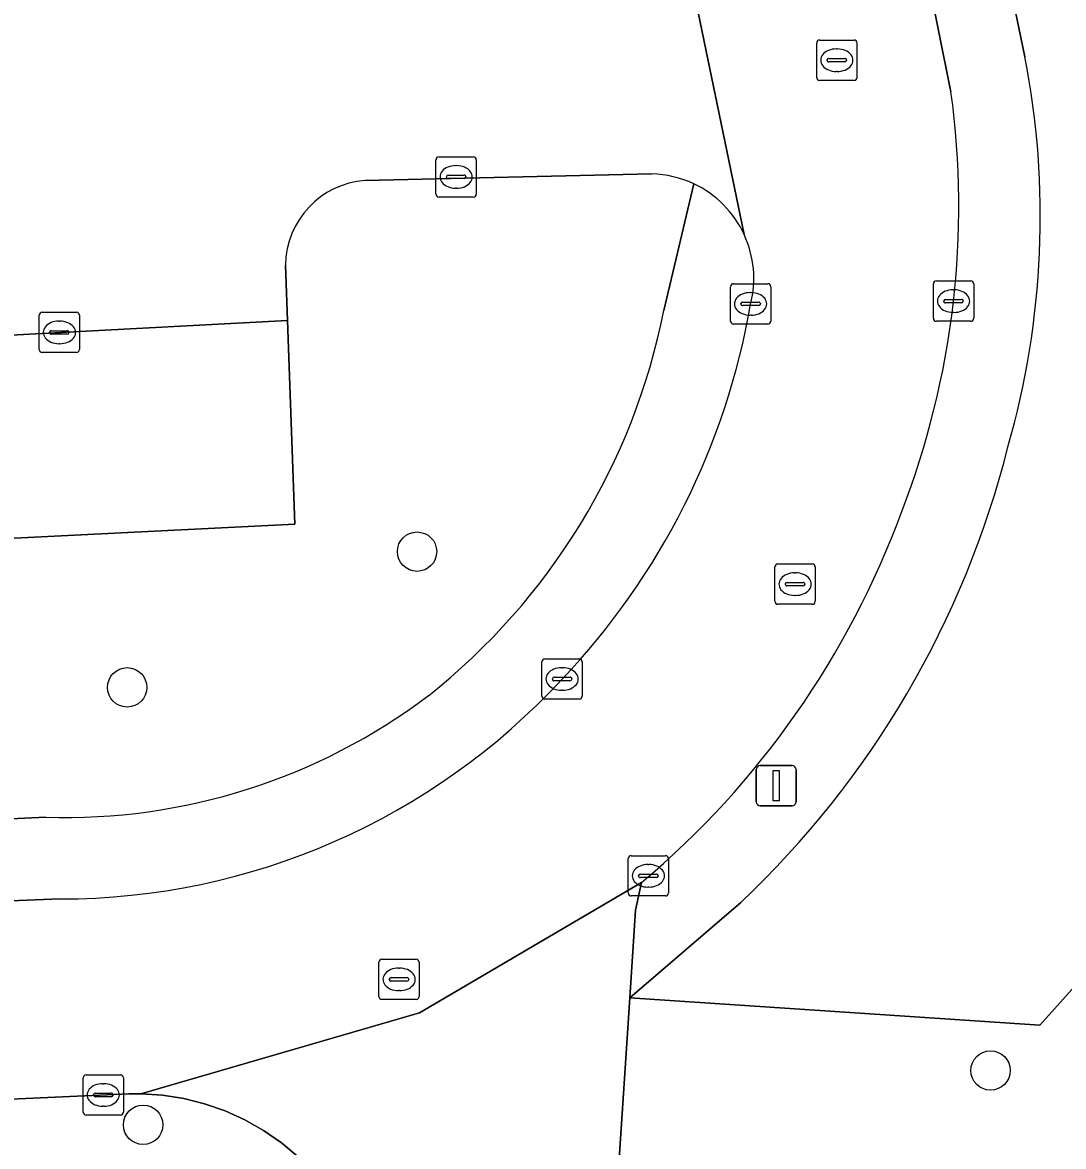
# Model space of a CAD drawing. Extents: x 161084 to 161928, y 385354 to 386522.
# Drawn here: x 161851.62 to 161877.47, y 386261.98 to 386289.88 of the extents above; entities that cross this region are included whole.
import ezdxf

# ---------------------------------------------------------------- set-up
doc = ezdxf.new("R2010")
doc.units = 0
for name, color, linetype in [('IMGEO_Berm_groen', 7, 'Continuous'), ('IMGEO_Boom', 7, 'Continuous'), ('IMGEO_Groenvoorziening', 7, 'Continuous'), ('IMGEO_Kolk', 7, 'Continuous'), ('IMGEO_Lichtmast', 7, 'Continuous'), ('IMGEO_Parkeervlak_open', 7, 'Continuous'), ('IMGEO_Rijbaan_lokaal_open', 7, 'Continuous'), ('IMGEO_Rioolput', 7, 'Continuous'), ('IMGEO_Voetpad_open', 7, 'Continuous')]:
    doc.layers.add(name, color=color, linetype=linetype)

msp = doc.modelspace()

# ---------------------------------------------------------------- linework, layer by layer
at = {"layer": 'IMGEO_Berm_groen'}
msp.add_lwpolyline([(161868.255, 386331.38), (161869.478, 386330.517), (161875.553, 386334.631), (161876.952, 386335.343), (161878.727, 386335.751), (161880.763, 386335.972), (161882.62, 386335.465), (161884.182, 386334.844), (161885.27, 386334.206), (161886.309, 386333.331), (161887.151, 386331.956), (161887.895, 386330.255), (161888.267, 386329.079), (161885.024, 386274.062), (161876.881, 386264.995), (161866.703, 386265.668), (161865.831, 386252.535)], dxfattribs=at)
at = {"layer": 'IMGEO_Boom'}
for centre in [(161861.419, 386276.746), (161854.222, 386273.378), (161875.661, 386263.866), (161854.617, 386262.518)]:
    msp.add_circle(centre, 0.489, dxfattribs=at)
at = {"layer": 'IMGEO_Groenvoorziening'}
for points in [[(161869.458, 386268.037), (161866.703, 386265.668), (161876.881, 386264.995), (161885.024, 386274.062), (161888.267, 386329.079), (161887.895, 386330.255), (161887.151, 386331.956), (161886.309, 386333.331), (161885.27, 386334.206), (161884.182, 386334.844), (161882.62, 386335.465), (161880.763, 386335.972), (161878.727, 386335.751), (161876.952, 386335.343), (161875.553, 386334.631), (161869.478, 386330.517)], [(161876.127, 386290.878), (161876.512, 386289.031)], [(161867.25, 386286.129), (161860.125, 386285.963)], [(161867.547, 386282.732), (161868.293, 386285.881)], [(161858.152, 386283.857), (161858.201, 386282.486), (161858.381, 386277.429), (161846.61, 386276.843), (161846.69, 386273.859), (161846.796, 386269.895), (161852.206, 386270.153)]]:
    msp.add_lwpolyline(points, dxfattribs=at)
for centre, radius, start, end in [((161856.165, 386285.067), 20.73, 343.9945, 11.0249), ((161860.293, 386283.829), 2.141, 94.4942, 179.2408), ((161867.114, 386283.24), 2.892, 65.945, 87.3047), ((161851.628, 386285.897), 16.231, 308.3663, 348.7557), ((161853.359, 386285.077), 23.443, 313.3745, 345.8623), ((161852.676, 386285.122), 14.976, 268.2008, 307.0616)]:
    msp.add_arc(centre, radius, start, end, dxfattribs=at)
at = {"layer": 'IMGEO_Kolk'}
for p, q in [((161861.89, 386285.623), (161861.89, 386286.475)), ((161861.965, 386286.549), (161862.817, 386286.549)), ((161862.891, 386286.475), (161862.891, 386285.623)), ((161862.378, 386286.329), (161862.403, 386286.329)), ((161862.149, 386286.043), (161862.149, 386286.055)), ((161862.587, 386286.006), (161862.189, 386286.006)), ((161862.192, 386286.092), (161862.59, 386286.092)), ((161862.633, 386286.055), (161862.633, 386286.043)), ((161862.401, 386285.769), (161862.376, 386285.769)), ((161862.817, 386285.549), (161861.965, 386285.549)), ((161869.276, 386283.397), (161870.128, 386283.397)), ((161874.24, 386282.54), (161874.24, 386283.392)), ((161874.315, 386283.466), (161875.167, 386283.466)), ((161875.241, 386283.392), (161875.241, 386282.54)), ((161869.201, 386282.471), (161869.201, 386283.323)), ((161869.689, 386283.177), (161869.714, 386283.177)), ((161870.202, 386283.323), (161870.202, 386282.471)), ((161874.728, 386283.246), (161874.753, 386283.246)), ((161869.46, 386282.891), (161869.46, 386282.903)), ((161869.898, 386282.854), (161869.5, 386282.854)), ((161869.503, 386282.94), (161869.901, 386282.94)), ((161869.944, 386282.903), (161869.944, 386282.891)), ((161874.499, 386282.96), (161874.499, 386282.972)), ((161874.937, 386282.923), (161874.539, 386282.923)), ((161874.542, 386283.009), (161874.94, 386283.009)), ((161874.983, 386282.972), (161874.983, 386282.96)), ((161852.038, 386281.763), (161852.038, 386282.615)), ((161852.113, 386282.689), (161852.965, 386282.689)), ((161853.039, 386282.615), (161853.039, 386281.763)), ((161869.712, 386282.617), (161869.687, 386282.617)), ((161874.751, 386282.686), (161874.726, 386282.686)), ((161852.526, 386282.469), (161852.551, 386282.469)), ((161870.128, 386282.397), (161869.276, 386282.397)), ((161875.167, 386282.466), (161874.315, 386282.466)), ((161852.297, 386282.183), (161852.297, 386282.195)), ((161852.735, 386282.146), (161852.337, 386282.146)), ((161852.34, 386282.232), (161852.738, 386282.232)), ((161852.781, 386282.195), (161852.781, 386282.183)), ((161852.549, 386281.909), (161852.524, 386281.909)), ((161852.965, 386281.689), (161852.113, 386281.689)), ((161864.52, 386273.159), (161864.52, 386274.011)), ((161864.595, 386274.085), (161865.447, 386274.085)), ((161865.521, 386274.011), (161865.521, 386273.159)), ((161864.822, 386273.628), (161865.22, 386273.628)), ((161865.008, 386273.865), (161865.033, 386273.865)), ((161864.779, 386273.579), (161864.779, 386273.591)), ((161865.217, 386273.542), (161864.819, 386273.542)), ((161865.263, 386273.591), (161865.263, 386273.579)), ((161865.447, 386273.085), (161864.595, 386273.085)), ((161865.031, 386273.305), (161865.006, 386273.305)), ((161866.737, 386269.199), (161867.589, 386269.199)), ((161866.662, 386268.273), (161866.662, 386269.125)), ((161867.15, 386268.979), (161867.175, 386268.979)), ((161867.663, 386269.125), (161867.663, 386268.273)), ((161866.921, 386268.693), (161866.921, 386268.705)), ((161867.359, 386268.656), (161866.961, 386268.656)), ((161866.964, 386268.742), (161867.362, 386268.742)), ((161867.405, 386268.705), (161867.405, 386268.693)), ((161867.173, 386268.419), (161867.148, 386268.419)), ((161867.589, 386268.199), (161866.737, 386268.199)), ((161853.128, 386262.833), (161853.128, 386263.685)), ((161853.203, 386263.759), (161854.055, 386263.759)), ((161854.129, 386263.685), (161854.129, 386262.833)), ((161853.43, 386263.302), (161853.828, 386263.302)), ((161853.616, 386263.539), (161853.641, 386263.539)), ((161853.387, 386263.253), (161853.387, 386263.265)), ((161853.825, 386263.216), (161853.427, 386263.216)), ((161853.871, 386263.265), (161853.871, 386263.253)), ((161854.055, 386262.759), (161853.203, 386262.759)), ((161853.639, 386262.979), (161853.614, 386262.979))]:
    msp.add_line(p, q, dxfattribs=at)
for points in [[(161861.89, 386285.623), (161861.89, 386286.475)], [(161861.965, 386286.549), (161862.817, 386286.549)], [(161862.891, 386286.475), (161862.891, 386285.623)], [(161862.817, 386285.549), (161861.965, 386285.549)], [(161869.276, 386283.397), (161870.128, 386283.397)], [(161874.24, 386282.54), (161874.24, 386283.392)], [(161874.315, 386283.466), (161875.167, 386283.466)], [(161875.241, 386283.392), (161875.241, 386282.54)], [(161869.201, 386282.471), (161869.201, 386283.323)], [(161870.202, 386283.323), (161870.202, 386282.471)], [(161852.038, 386281.763), (161852.038, 386282.615)], [(161852.113, 386282.689), (161852.965, 386282.689)], [(161853.039, 386282.615), (161853.039, 386281.763)], [(161870.128, 386282.397), (161869.276, 386282.397)], [(161875.167, 386282.466), (161874.315, 386282.466)], [(161852.965, 386281.689), (161852.113, 386281.689)], [(161864.52, 386273.159), (161864.52, 386274.011)], [(161864.595, 386274.085), (161865.447, 386274.085)], [(161865.521, 386274.011), (161865.521, 386273.159)], [(161865.447, 386273.085), (161864.595, 386273.085)], [(161866.737, 386269.199), (161867.589, 386269.199)], [(161866.662, 386268.273), (161866.662, 386269.125)], [(161867.663, 386269.125), (161867.663, 386268.273)], [(161867.589, 386268.199), (161866.737, 386268.199)], [(161853.128, 386262.833), (161853.128, 386263.685)], [(161853.203, 386263.759), (161854.055, 386263.759)], [(161854.129, 386263.685), (161854.129, 386262.833)], [(161854.055, 386262.759), (161853.203, 386262.759)]]:
    msp.add_lwpolyline(points, dxfattribs=at)
for centre, radius, start, end in [((161861.967, 386286.473), 0.0765, 91.552, 178.448), ((161861.967, 386286.473), 0.0765, 91.552, 178.448), ((161862.815, 386286.473), 0.0765, 1.552, 88.448), ((161862.815, 386286.473), 0.0765, 1.552, 88.448), ((161862.189, 386286.052), 0.0403, 85.8775, 175.7526), ((161862.186, 386286.042), 0.0366, 178.938, 274.7102), ((161862.59, 386286.049), 0.043, 264.8664, 352.4533), ((161862.594, 386286.054), 0.0386, 1.7309, 96.639), ((161861.967, 386285.625), 0.0765, 181.552, 268.448), ((161861.967, 386285.625), 0.0765, 181.552, 268.448), ((161862.815, 386285.625), 0.0765, 271.552, 358.448), ((161862.815, 386285.625), 0.0765, 271.552, 358.448), ((161869.278, 386283.321), 0.0765, 91.552, 178.448), ((161869.278, 386283.321), 0.0765, 91.552, 178.448), ((161870.126, 386283.321), 0.0765, 1.552, 88.448), ((161870.126, 386283.321), 0.0765, 1.552, 88.448), ((161874.317, 386283.39), 0.0765, 91.552, 178.448), ((161874.317, 386283.39), 0.0765, 91.552, 178.448), ((161875.165, 386283.39), 0.0765, 1.552, 88.448), ((161875.165, 386283.39), 0.0765, 1.552, 88.448), ((161869.5, 386282.9), 0.0403, 85.8775, 175.7526), ((161869.497, 386282.89), 0.0366, 178.938, 274.7102), ((161869.901, 386282.897), 0.043, 264.8664, 352.4533), ((161869.905, 386282.902), 0.0386, 1.7309, 96.639), ((161874.539, 386282.969), 0.0403, 85.8775, 175.7526), ((161874.536, 386282.959), 0.0366, 178.938, 274.7102), ((161874.94, 386282.966), 0.043, 264.8664, 352.4533), ((161874.944, 386282.971), 0.0386, 1.7309, 96.639), ((161852.115, 386282.613), 0.0765, 91.552, 178.448), ((161852.115, 386282.613), 0.0765, 91.552, 178.448), ((161852.963, 386282.613), 0.0765, 1.552, 88.448), ((161852.963, 386282.613), 0.0765, 1.552, 88.448), ((161874.317, 386282.542), 0.0765, 181.552, 268.448), ((161874.317, 386282.542), 0.0765, 181.552, 268.448), ((161875.165, 386282.542), 0.0765, 271.552, 358.448), ((161875.165, 386282.542), 0.0765, 271.552, 358.448), ((161869.278, 386282.473), 0.0765, 181.552, 268.448), ((161869.278, 386282.473), 0.0765, 181.552, 268.448), ((161870.126, 386282.473), 0.0765, 271.552, 358.448), ((161870.126, 386282.473), 0.0765, 271.552, 358.448), ((161852.337, 386282.192), 0.0403, 85.8775, 175.7526), ((161852.334, 386282.182), 0.0366, 178.938, 274.7102), ((161852.738, 386282.189), 0.043, 264.8664, 352.4533), ((161852.742, 386282.194), 0.0386, 1.7309, 96.639), ((161852.115, 386281.765), 0.0765, 181.552, 268.448), ((161852.115, 386281.765), 0.0765, 181.552, 268.448), ((161852.963, 386281.765), 0.0765, 271.552, 358.448), ((161852.963, 386281.765), 0.0765, 271.552, 358.448), ((161864.597, 386274.009), 0.0765, 91.552, 178.448), ((161864.597, 386274.009), 0.0765, 91.552, 178.448), ((161865.445, 386274.009), 0.0765, 1.552, 88.448), ((161865.445, 386274.009), 0.0765, 1.552, 88.448), ((161864.819, 386273.588), 0.0403, 85.8775, 175.7526), ((161865.224, 386273.59), 0.0386, 1.7309, 96.639), ((161864.816, 386273.578), 0.0366, 178.938, 274.7102), ((161865.22, 386273.585), 0.043, 264.8664, 352.4533), ((161864.597, 386273.161), 0.0765, 181.552, 268.448), ((161864.597, 386273.161), 0.0765, 181.552, 268.448), ((161865.445, 386273.161), 0.0765, 271.552, 358.448), ((161865.445, 386273.161), 0.0765, 271.552, 358.448), ((161866.739, 386269.123), 0.0765, 91.552, 178.448), ((161866.739, 386269.123), 0.0765, 91.552, 178.448), ((161867.587, 386269.123), 0.0765, 1.552, 88.448), ((161867.587, 386269.123), 0.0765, 1.552, 88.448), ((161866.961, 386268.702), 0.0403, 85.8775, 175.7526), ((161866.958, 386268.692), 0.0366, 178.938, 274.7102), ((161867.362, 386268.699), 0.043, 264.8664, 352.4533), ((161867.366, 386268.704), 0.0386, 1.7309, 96.639), ((161866.739, 386268.275), 0.0765, 181.552, 268.448), ((161866.739, 386268.275), 0.0765, 181.552, 268.448), ((161867.587, 386268.275), 0.0765, 271.552, 358.448), ((161867.587, 386268.275), 0.0765, 271.552, 358.448), ((161853.205, 386263.683), 0.0765, 91.552, 178.448), ((161853.205, 386263.683), 0.0765, 91.552, 178.448), ((161854.053, 386263.683), 0.0765, 1.552, 88.448), ((161854.053, 386263.683), 0.0765, 1.552, 88.448), ((161853.427, 386263.262), 0.0403, 85.8775, 175.7526), ((161853.832, 386263.264), 0.0386, 1.7309, 96.639), ((161853.424, 386263.252), 0.0366, 178.938, 274.7102), ((161853.828, 386263.259), 0.043, 264.8664, 352.4533), ((161853.205, 386262.835), 0.0765, 181.552, 268.448), ((161853.205, 386262.835), 0.0765, 181.552, 268.448), ((161854.053, 386262.835), 0.0765, 271.552, 358.448), ((161854.053, 386262.835), 0.0765, 271.552, 358.448)]:
    msp.add_arc(centre, radius, start, end, dxfattribs=at)
for centre, major_axis, ratio, start_param, end_param in [((161862.377, 386286.049), (-0.387, 0.002), 0.722429, 4.712389, 7.853982), ((161862.402, 386286.049), (-0.39, 0.002), 0.717154, 1.570796, 4.712389), ((161869.688, 386282.897), (-0.387, 0.002), 0.722429, 4.712389, 7.853982), ((161869.713, 386282.897), (-0.39, 0.002), 0.717154, 1.570796, 4.712389), ((161874.727, 386282.966), (-0.387, 0.002), 0.722429, 4.712389, 7.853982), ((161874.752, 386282.966), (-0.39, 0.002), 0.717154, 1.570796, 4.712389), ((161852.525, 386282.189), (-0.387, 0.002), 0.722429, 4.712389, 7.853982), ((161852.55, 386282.189), (-0.39, 0.002), 0.717154, 1.570796, 4.712389), ((161865.007, 386273.585), (-0.387, 0.002), 0.722429, 4.712389, 7.853982), ((161865.032, 386273.585), (-0.39, 0.002), 0.717154, 1.570796, 4.712389), ((161867.149, 386268.699), (-0.387, 0.002), 0.722429, 4.712389, 7.853982), ((161867.174, 386268.699), (-0.39, 0.002), 0.717154, 1.570796, 4.712389), ((161853.615, 386263.259), (-0.387, 0.002), 0.722429, 4.712389, 7.853982), ((161853.64, 386263.259), (-0.39, 0.002), 0.717154, 1.570796, 4.712389)]:
    msp.add_ellipse(centre, major_axis=major_axis, ratio=ratio, start_param=start_param, end_param=end_param, dxfattribs=at)
at = {"layer": 'IMGEO_Lichtmast'}
for p, q in [((161869.943, 386271.436), (161870.733, 386271.436)), ((161870.733, 386271.436), (161869.943, 386271.436)), ((161869.843, 386270.536), (161869.843, 386271.336)), ((161869.843, 386271.336), (161869.843, 386270.536)), ((161870.833, 386271.336), (161870.833, 386270.536)), ((161870.833, 386270.536), (161870.833, 386271.336)), ((161870.733, 386270.436), (161869.943, 386270.436)), ((161869.943, 386270.436), (161870.733, 386270.436))]:
    msp.add_line(p, q, dxfattribs=at)
msp.add_lwpolyline([(161870.263, 386271.311), (161870.413, 386271.311), (161870.413, 386270.561), (161870.263, 386270.561), (161870.263, 386271.311)], dxfattribs=at)
for centre, start, end in [((161869.943, 386271.336), 90, 180), ((161869.943, 386271.336), 90, 180), ((161870.733, 386271.336), 0, 90), ((161870.733, 386271.336), 360, 90), ((161869.943, 386270.536), 180, 270), ((161869.943, 386270.536), 180, 270), ((161870.733, 386270.536), 270, 0), ((161870.733, 386270.536), 270, 0)]:
    msp.add_arc(centre, 0.1, start, end, dxfattribs=at)
at = {"layer": 'IMGEO_Parkeervlak_open'}
msp.add_lwpolyline([(161858.201, 386282.486), (161846.325, 386281.852), (161846.61, 386276.843), (161858.381, 386277.429)], close=True, dxfattribs=at)
at = {"layer": 'IMGEO_Rijbaan_lokaal_open'}
for points in [[(161874.677, 386288.161), (161874.063, 386291.215), (161865.924, 386330.79)], [(161865.581, 386291.191), (161856.913, 386290.812), (161856.799, 386293.006), (161852.74, 386292.813), (161852.553, 386296.665), (161852.378, 386300.268), (161852.203, 386303.863), (161852.03, 386307.434), (161851.855, 386311.026), (161851.682, 386314.599), (161851.507, 386318.202), (161851.32, 386322.044), (161851.079, 386327.013), (161844.08, 386326.736), (161844.281, 386322.722), (161844.407, 386320.195), (161845.275, 386302.856), (161845.464, 386299.08), (161845.614, 386296.054), (161845.801, 386292.28), (161846.325, 386281.852), (161858.201, 386282.486), (161858.152, 386283.857)], [(161867.92, 386292.456), (161869.543, 386284.617)], [(161869.543, 386284.617), (161867.92, 386292.456)], [(161860.125, 386285.963), (161867.25, 386286.129)], [(161852.561, 386268.125), (161846.787, 386267.893), (161820.264, 386266.367), (161813.942, 386266.077), (161814.161, 386259.344), (161821.309, 386259.717), (161834.602, 386260.752), (161834.95, 386261.104), (161835.329, 386261.424), (161835.734, 386261.708), (161836.163, 386261.955), (161836.612, 386262.163), (161837.079, 386262.329), (161837.558, 386262.454), (161838.046, 386262.535), (161838.54, 386262.572), (161854.26, 386263.289), (161854.56, 386263.29), (161861.479, 386265.301), (161866.996, 386268.536)], [(161865.831, 386252.535), (161866.703, 386265.668), (161866.847, 386267.843), (161866.996, 386268.536), (161861.479, 386265.301), (161854.56, 386263.29), (161855.095, 386263.254), (161855.625, 386263.171), (161856.146, 386263.04), (161856.652, 386262.864), (161857.141, 386262.642), (161857.609, 386262.379), (161858.05, 386262.074), (161858.463, 386261.731)]]:
    msp.add_lwpolyline(points, dxfattribs=at)
for centre, radius, start, end in [((161853.952, 386285.314), 20.919, 338.7855, 7.8223), ((161860.293, 386283.829), 2.141, 94.4942, 179.2408), ((161867.114, 386283.24), 2.892, 65.945, 87.3047), ((161867.176, 386283.526), 2.606, 24.7379, 64.624), ((161867.174, 386283.529), 2.607, 345.8584, 24.6742), ((161852.014, 386285.955), 17.952, 316.4246, 350.1749), ((161852.918, 386285.278), 21.875, 310.0597, 339.8528), ((161852.57, 386285.055), 16.93, 269.9681, 317.334)]:
    msp.add_arc(centre, radius, start, end, dxfattribs=at)
at = {"layer": 'IMGEO_Rioolput'}
for p, q in [((161871.342, 386288.52), (161871.342, 386289.372)), ((161871.417, 386289.446), (161872.269, 386289.446)), ((161871.83, 386289.226), (161871.855, 386289.226)), ((161872.343, 386289.372), (161872.343, 386288.52)), ((161871.601, 386288.94), (161871.601, 386288.952)), ((161871.644, 386288.989), (161872.042, 386288.989)), ((161872.085, 386288.952), (161872.085, 386288.94)), ((161872.039, 386288.903), (161871.641, 386288.903)), ((161872.269, 386288.446), (161871.417, 386288.446)), ((161871.853, 386288.666), (161871.828, 386288.666)), ((161870.38, 386276.44), (161871.232, 386276.44)), ((161870.305, 386275.514), (161870.305, 386276.366)), ((161870.793, 386276.22), (161870.818, 386276.22)), ((161871.306, 386276.366), (161871.306, 386275.514)), ((161870.564, 386275.934), (161870.564, 386275.946)), ((161871.002, 386275.897), (161870.604, 386275.897)), ((161870.607, 386275.983), (161871.005, 386275.983)), ((161871.048, 386275.946), (161871.048, 386275.934)), ((161870.816, 386275.66), (161870.791, 386275.66)), ((161871.232, 386275.44), (161870.38, 386275.44)), ((161860.547, 386266.628), (161861.399, 386266.628)), ((161860.472, 386265.702), (161860.472, 386266.554)), ((161860.96, 386266.408), (161860.985, 386266.408)), ((161861.473, 386266.554), (161861.473, 386265.702)), ((161860.731, 386266.122), (161860.731, 386266.134)), ((161861.169, 386266.085), (161860.771, 386266.085)), ((161860.774, 386266.171), (161861.172, 386266.171)), ((161861.215, 386266.134), (161861.215, 386266.122)), ((161860.983, 386265.848), (161860.958, 386265.848)), ((161861.399, 386265.628), (161860.547, 386265.628))]:
    msp.add_line(p, q, dxfattribs=at)
for points in [[(161871.342, 386288.52), (161871.342, 386289.372)], [(161871.417, 386289.446), (161872.269, 386289.446)], [(161872.343, 386289.372), (161872.343, 386288.52)], [(161872.269, 386288.446), (161871.417, 386288.446)], [(161870.38, 386276.44), (161871.232, 386276.44)], [(161870.305, 386275.514), (161870.305, 386276.366)], [(161871.306, 386276.366), (161871.306, 386275.514)], [(161871.232, 386275.44), (161870.38, 386275.44)], [(161860.547, 386266.628), (161861.399, 386266.628)], [(161860.472, 386265.702), (161860.472, 386266.554)], [(161861.473, 386266.554), (161861.473, 386265.702)], [(161861.399, 386265.628), (161860.547, 386265.628)]]:
    msp.add_lwpolyline(points, dxfattribs=at)
for centre, radius, start, end in [((161871.419, 386289.37), 0.0765, 91.552, 178.448), ((161871.419, 386289.37), 0.0765, 91.552, 178.448), ((161872.267, 386289.37), 0.0765, 1.552, 88.448), ((161872.267, 386289.37), 0.0765, 1.552, 88.448), ((161871.641, 386288.949), 0.0403, 85.8775, 175.7526), ((161872.046, 386288.951), 0.0386, 1.7309, 96.639), ((161871.638, 386288.939), 0.0366, 178.938, 274.7102), ((161872.042, 386288.946), 0.043, 264.8664, 352.4533), ((161871.419, 386288.522), 0.0765, 181.552, 268.448), ((161871.419, 386288.522), 0.0765, 181.552, 268.448), ((161872.267, 386288.522), 0.0765, 271.552, 358.448), ((161872.267, 386288.522), 0.0765, 271.552, 358.448), ((161870.382, 386276.364), 0.0765, 91.552, 178.448), ((161870.382, 386276.364), 0.0765, 91.552, 178.448), ((161871.23, 386276.364), 0.0765, 1.552, 88.448), ((161871.23, 386276.364), 0.0765, 1.552, 88.448), ((161870.604, 386275.943), 0.0403, 85.8775, 175.7526), ((161870.601, 386275.933), 0.0366, 178.938, 274.7102), ((161871.005, 386275.94), 0.043, 264.8664, 352.4533), ((161871.009, 386275.945), 0.0386, 1.7309, 96.639), ((161870.382, 386275.516), 0.0765, 181.552, 268.448), ((161870.382, 386275.516), 0.0765, 181.552, 268.448), ((161871.23, 386275.516), 0.0765, 271.552, 358.448), ((161871.23, 386275.516), 0.0765, 271.552, 358.448), ((161860.549, 386266.552), 0.0765, 91.552, 178.448), ((161860.549, 386266.552), 0.0765, 91.552, 178.448), ((161861.397, 386266.552), 0.0765, 1.552, 88.448), ((161861.397, 386266.552), 0.0765, 1.552, 88.448), ((161860.771, 386266.131), 0.0403, 85.8775, 175.7526), ((161860.768, 386266.121), 0.0366, 178.938, 274.7102), ((161861.172, 386266.128), 0.043, 264.8664, 352.4533), ((161861.176, 386266.133), 0.0386, 1.7309, 96.639), ((161860.549, 386265.704), 0.0765, 181.552, 268.448), ((161860.549, 386265.704), 0.0765, 181.552, 268.448), ((161861.397, 386265.704), 0.0765, 271.552, 358.448), ((161861.397, 386265.704), 0.0765, 271.552, 358.448)]:
    msp.add_arc(centre, radius, start, end, dxfattribs=at)
for centre, major_axis, ratio, start_param, end_param in [((161871.829, 386288.946), (-0.387, 0.002), 0.722429, 4.712389, 7.853982), ((161871.854, 386288.946), (-0.39, 0.002), 0.717154, 1.570796, 4.712389), ((161870.792, 386275.94), (-0.387, 0.002), 0.722429, 4.712389, 7.853982), ((161870.817, 386275.94), (-0.39, 0.002), 0.717154, 1.570796, 4.712389), ((161860.959, 386266.128), (-0.387, 0.002), 0.722429, 4.712389, 7.853982), ((161860.984, 386266.128), (-0.39, 0.002), 0.717154, 1.570796, 4.712389)]:
    msp.add_ellipse(centre, major_axis=major_axis, ratio=ratio, start_param=start_param, end_param=end_param, dxfattribs=at)
at = {"layer": 'IMGEO_Voetpad_open'}
for points in [[(161874.063, 386291.215), (161874.677, 386288.161)], [(161876.512, 386289.031), (161876.127, 386290.878)], [(161868.293, 386285.881), (161867.547, 386282.732)], [(161852.206, 386270.153), (161846.796, 386269.895), (161846.69, 386273.859)], [(161866.996, 386268.536), (161866.847, 386267.843), (161866.703, 386265.668), (161869.458, 386268.037)], [(161846.787, 386267.893), (161852.561, 386268.125)], [(161858.463, 386261.731), (161858.05, 386262.074), (161857.609, 386262.379), (161857.141, 386262.642), (161856.652, 386262.864), (161856.146, 386263.04), (161855.625, 386263.171), (161855.095, 386263.254), (161854.56, 386263.29), (161854.26, 386263.289), (161838.54, 386262.572), (161838.046, 386262.535), (161837.558, 386262.454), (161837.079, 386262.329), (161836.612, 386262.163), (161836.163, 386261.955)]]:
    msp.add_lwpolyline(points, dxfattribs=at)
for centre, radius, start, end in [((161856.165, 386285.067), 20.73, 343.9945, 11.0249), ((161853.952, 386285.314), 20.919, 338.7855, 7.8223), ((161867.176, 386283.526), 2.606, 24.7379, 64.624), ((161867.174, 386283.529), 2.607, 345.8584, 24.6742), ((161852.014, 386285.955), 17.952, 316.4246, 350.1749), ((161851.628, 386285.897), 16.231, 308.3663, 348.7557), ((161853.359, 386285.077), 23.443, 313.3745, 345.8623), ((161852.918, 386285.278), 21.875, 310.0597, 339.8528), ((161852.57, 386285.055), 16.93, 269.9681, 317.334), ((161852.676, 386285.122), 14.976, 268.2008, 307.0616)]:
    msp.add_arc(centre, radius, start, end, dxfattribs=at)

doc.saveas('drawing.dxf')
